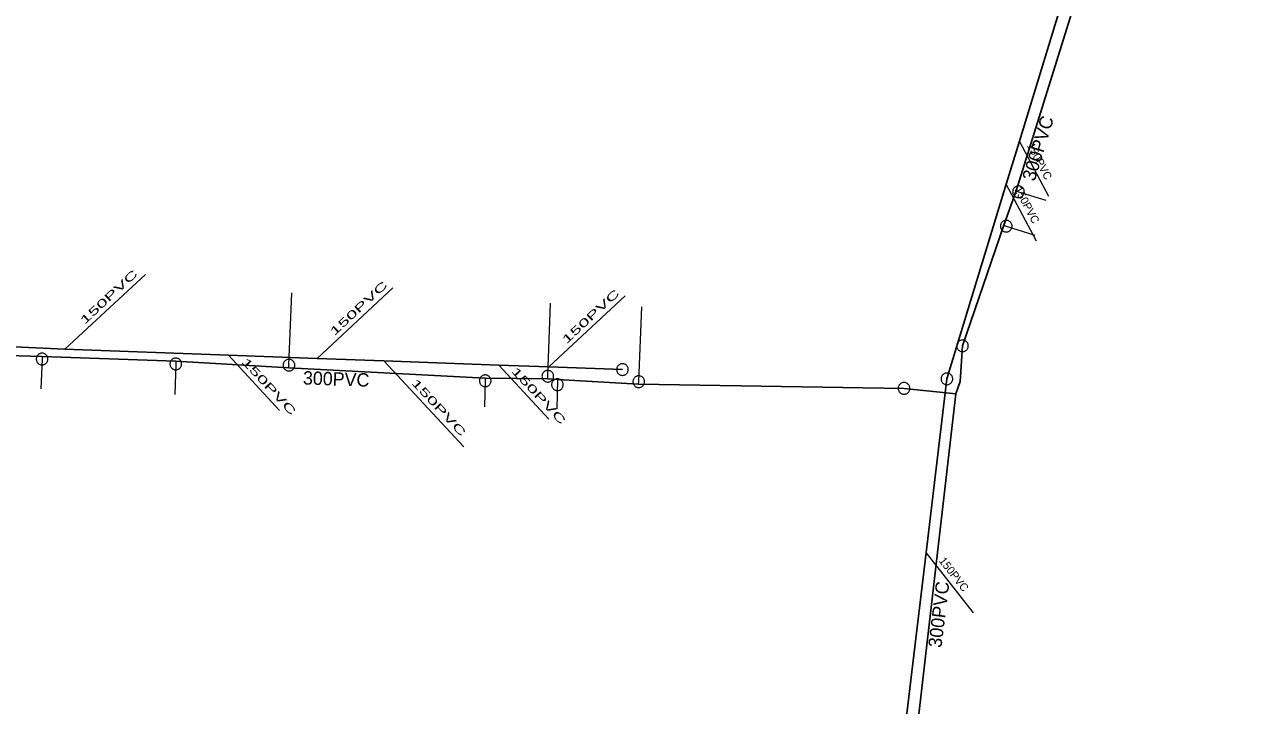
# Model space of a CAD drawing. Extents: x -741806 to -738704, y -1059275 to -1055387.
# Drawn here: x -740319.5 to -740227.2, y -1057419.6 to -1057368.6 of the extents above; entities that cross this region are included whole.
import ezdxf

# ---------------------------------------------------------------- set-up
doc = ezdxf.new("R2010")
doc.units = 0
doc.header["$LTSCALE"] = 0.4
for name, color, linetype, lineweight in [('2', 7, 'Continuous', 25), ('21', 7, 'Continuous', 13), ('3', 7, 'Continuous', 13), ('51', 7, 'Continuous', 13), ('52', 7, 'Continuous', 25), ('56', 7, 'Continuous', 13)]:
    doc.layers.add(name, color=color, linetype=linetype, lineweight=lineweight)
doc.layers.add('5', color=7, linetype='Continuous')
doc.layers.add('55', color=7, linetype='Continuous')

msp = doc.modelspace()

# ---------------------------------------------------------------- linework, layer by layer
at = {"layer": '2'}
for points in [[(-740250.379, -1057395.179), (-740245.925, -1057380.577), (-740244.943, -1057377.361), (-740239.27, -1057358.76)], [(-740274.71, -1057394.48), (-740280.23, -1057394.279), (-740283.993, -1057394.142), (-740292.598, -1057393.83), (-740297.616, -1057393.647), (-740304.263, -1057393.406), (-740316.522, -1057392.96), (-740324.158, -1057392.594), (-740342.703, -1057391.752), (-740344.059, -1057391.69)], [(-740254.44, -1057429.129), (-740254.074, -1057426.078), (-740251.936, -1057408.188), (-740250.379, -1057395.179)]]:
    msp.add_lwpolyline(points, dxfattribs=at)
at = {"layer": '21'}
msp.add_line((-740279.574, -1057395.223), (-740279.638, -1057397.426), dxfattribs=at)
for points in [[(-740245.175, -1057381.093), (-740245.01, -1057381.149), (-740242.971, -1057381.79)], [(-740246.118, -1057383.663), (-740245.93, -1057383.73), (-740243.791, -1057384.401)], [(-740299.727, -1057394.348), (-740299.719, -1057394.148), (-740299.502, -1057388.716)], [(-740280.318, -1057395.179), (-740280.309, -1057394.98), (-740280.101, -1057389.514)], [(-740273.502, -1057395.585), (-740273.489, -1057395.387), (-740273.265, -1057389.766)], [(-740318.232, -1057393.49), (-740318.239, -1057393.69), (-740318.339, -1057395.916)], [(-740308.203, -1057393.86), (-740308.21, -1057394.06), (-740308.276, -1057396.358)], [(-740284.998, -1057395.12), (-740285, -1057395.32), (-740285.055, -1057397.273)]]:
    msp.add_lwpolyline(points, dxfattribs=at)
at = {"layer": '3'}
for points in [[(-740275.147, -1057394.463), (-740275.146, -1057394.508), (-740275.14, -1057394.553), (-740275.13, -1057394.599), (-740275.116, -1057394.641), (-740275.096, -1057394.683), (-740275.073, -1057394.723), (-740275.045, -1057394.759), (-740275.014, -1057394.793), (-740274.979, -1057394.822), (-740274.942, -1057394.849), (-740274.902, -1057394.871), (-740274.86, -1057394.89), (-740274.816, -1057394.902), (-740274.771, -1057394.912), (-740274.725, -1057394.916), (-740274.679, -1057394.915), (-740274.634, -1057394.909), (-740274.59, -1057394.9), (-740274.546, -1057394.884), (-740274.504, -1057394.865), (-740274.465, -1057394.841), (-740274.429, -1057394.814), (-740274.395, -1057394.783), (-740274.365, -1057394.749), (-740274.339, -1057394.711), (-740274.317, -1057394.67), (-740274.299, -1057394.629), (-740274.285, -1057394.585), (-740274.276, -1057394.54), (-740274.273, -1057394.494), (-740274.273, -1057394.449), (-740274.278, -1057394.404), (-740274.289, -1057394.358), (-740274.304, -1057394.315), (-740274.323, -1057394.274), (-740274.346, -1057394.234), (-740274.374, -1057394.198), (-740274.406, -1057394.164), (-740274.44, -1057394.135), (-740274.477, -1057394.108), (-740274.517, -1057394.086), (-740274.559, -1057394.067), (-740274.603, -1057394.054), (-740274.648, -1057394.045), (-740274.694, -1057394.041), (-740274.74, -1057394.042), (-740274.785, -1057394.047), (-740274.829, -1057394.057), (-740274.873, -1057394.073), (-740274.915, -1057394.092), (-740274.953, -1057394.116), (-740274.99, -1057394.143), (-740275.024, -1057394.174), (-740275.054, -1057394.208), (-740275.08, -1057394.246), (-740275.103, -1057394.287), (-740275.12, -1057394.328), (-740275.134, -1057394.372), (-740275.143, -1057394.417), (-740275.147, -1057394.462)], [(-740250.326, -1057394.744), (-740250.371, -1057394.741), (-740250.417, -1057394.743), (-740250.463, -1057394.749), (-740250.506, -1057394.76), (-740250.549, -1057394.776), (-740250.591, -1057394.797), (-740250.629, -1057394.821), (-740250.666, -1057394.849), (-740250.698, -1057394.881), (-740250.727, -1057394.916), (-740250.753, -1057394.954), (-740250.775, -1057394.995), (-740250.791, -1057395.037), (-740250.804, -1057395.081), (-740250.812, -1057395.127), (-740250.815, -1057395.173), (-740250.813, -1057395.218), (-740250.807, -1057395.263), (-740250.795, -1057395.308), (-740250.779, -1057395.351), (-740250.759, -1057395.392), (-740250.735, -1057395.43), (-740250.707, -1057395.467), (-740250.675, -1057395.5), (-740250.639, -1057395.529), (-740250.601, -1057395.554), (-740250.561, -1057395.576), (-740250.518, -1057395.593), (-740250.474, -1057395.605), (-740250.429, -1057395.613), (-740250.384, -1057395.616), (-740250.338, -1057395.614), (-740250.292, -1057395.608), (-740250.248, -1057395.596), (-740250.206, -1057395.581), (-740250.164, -1057395.561), (-740250.126, -1057395.536), (-740250.089, -1057395.507), (-740250.057, -1057395.476), (-740250.028, -1057395.441), (-740250.002, -1057395.403), (-740249.98, -1057395.362), (-740249.963, -1057395.32), (-740249.951, -1057395.276), (-740249.943, -1057395.231), (-740249.94, -1057395.185), (-740249.941, -1057395.139), (-740249.948, -1057395.094), (-740249.96, -1057395.049), (-740249.976, -1057395.006), (-740249.996, -1057394.965), (-740250.02, -1057394.926), (-740250.048, -1057394.891), (-740250.08, -1057394.858), (-740250.116, -1057394.828), (-740250.154, -1057394.803), (-740250.194, -1057394.782), (-740250.237, -1057394.764), (-740250.281, -1057394.752), (-740250.325, -1057394.744)]]:
    msp.add_lwpolyline(points, dxfattribs=at)
at = {"layer": '51'}
for points in [[(-740244.573, -1057381.149), (-740244.575, -1057381.104), (-740244.582, -1057381.059), (-740244.594, -1057381.014), (-740244.61, -1057380.972), (-740244.631, -1057380.931), (-740244.656, -1057380.892), (-740244.685, -1057380.857), (-740244.717, -1057380.824), (-740244.753, -1057380.796), (-740244.791, -1057380.771), (-740244.832, -1057380.75), (-740244.875, -1057380.733), (-740244.919, -1057380.721), (-740244.964, -1057380.714), (-740245.01, -1057380.712), (-740245.056, -1057380.714), (-740245.101, -1057380.721), (-740245.145, -1057380.733), (-740245.188, -1057380.75), (-740245.229, -1057380.771), (-740245.267, -1057380.796), (-740245.303, -1057380.824), (-740245.335, -1057380.857), (-740245.364, -1057380.892), (-740245.389, -1057380.931), (-740245.41, -1057380.972), (-740245.426, -1057381.014), (-740245.438, -1057381.059), (-740245.445, -1057381.104), (-740245.448, -1057381.15), (-740245.445, -1057381.195), (-740245.438, -1057381.24), (-740245.426, -1057381.285), (-740245.41, -1057381.327), (-740245.389, -1057381.368), (-740245.364, -1057381.407), (-740245.335, -1057381.442), (-740245.303, -1057381.475), (-740245.267, -1057381.503), (-740245.229, -1057381.528), (-740245.188, -1057381.549), (-740245.145, -1057381.566), (-740245.101, -1057381.577), (-740245.056, -1057381.585), (-740245.01, -1057381.587), (-740244.964, -1057381.585), (-740244.919, -1057381.577), (-740244.875, -1057381.566), (-740244.832, -1057381.549), (-740244.791, -1057381.528), (-740244.753, -1057381.503), (-740244.717, -1057381.475), (-740244.685, -1057381.442), (-740244.656, -1057381.407), (-740244.631, -1057381.368), (-740244.61, -1057381.327), (-740244.594, -1057381.285), (-740244.582, -1057381.24), (-740244.575, -1057381.195), (-740244.573, -1057381.15)], [(-740245.493, -1057383.73), (-740245.495, -1057383.685), (-740245.502, -1057383.64), (-740245.514, -1057383.595), (-740245.53, -1057383.553), (-740245.551, -1057383.512), (-740245.576, -1057383.473), (-740245.605, -1057383.438), (-740245.637, -1057383.405), (-740245.673, -1057383.377), (-740245.711, -1057383.352), (-740245.752, -1057383.331), (-740245.795, -1057383.314), (-740245.839, -1057383.302), (-740245.884, -1057383.295), (-740245.93, -1057383.293), (-740245.976, -1057383.295), (-740246.021, -1057383.302), (-740246.065, -1057383.314), (-740246.108, -1057383.331), (-740246.149, -1057383.352), (-740246.187, -1057383.377), (-740246.223, -1057383.405), (-740246.255, -1057383.438), (-740246.284, -1057383.473), (-740246.309, -1057383.512), (-740246.33, -1057383.553), (-740246.346, -1057383.595), (-740246.358, -1057383.64), (-740246.365, -1057383.685), (-740246.368, -1057383.731), (-740246.365, -1057383.776), (-740246.358, -1057383.821), (-740246.346, -1057383.866), (-740246.33, -1057383.908), (-740246.309, -1057383.949), (-740246.284, -1057383.988), (-740246.255, -1057384.023), (-740246.223, -1057384.056), (-740246.187, -1057384.084), (-740246.149, -1057384.109), (-740246.108, -1057384.13), (-740246.065, -1057384.147), (-740246.021, -1057384.158), (-740245.976, -1057384.166), (-740245.93, -1057384.168), (-740245.884, -1057384.166), (-740245.839, -1057384.158), (-740245.795, -1057384.147), (-740245.752, -1057384.13), (-740245.711, -1057384.109), (-740245.673, -1057384.084), (-740245.637, -1057384.056), (-740245.605, -1057384.023), (-740245.576, -1057383.988), (-740245.551, -1057383.949), (-740245.53, -1057383.908), (-740245.514, -1057383.866), (-740245.502, -1057383.821), (-740245.495, -1057383.776), (-740245.493, -1057383.731)], [(-740248.772, -1057392.7), (-740248.774, -1057392.655), (-740248.782, -1057392.61), (-740248.794, -1057392.565), (-740248.809, -1057392.523), (-740248.831, -1057392.482), (-740248.855, -1057392.443), (-740248.885, -1057392.408), (-740248.917, -1057392.375), (-740248.953, -1057392.347), (-740248.99, -1057392.322), (-740249.032, -1057392.301), (-740249.075, -1057392.284), (-740249.119, -1057392.272), (-740249.164, -1057392.265), (-740249.21, -1057392.263), (-740249.255, -1057392.265), (-740249.301, -1057392.272), (-740249.345, -1057392.284), (-740249.387, -1057392.301), (-740249.429, -1057392.322), (-740249.467, -1057392.347), (-740249.502, -1057392.375), (-740249.534, -1057392.408), (-740249.564, -1057392.443), (-740249.588, -1057392.482), (-740249.61, -1057392.523), (-740249.625, -1057392.565), (-740249.637, -1057392.61), (-740249.645, -1057392.655), (-740249.647, -1057392.701), (-740249.645, -1057392.746), (-740249.637, -1057392.791), (-740249.625, -1057392.836), (-740249.61, -1057392.878), (-740249.588, -1057392.919), (-740249.564, -1057392.958), (-740249.534, -1057392.993), (-740249.502, -1057393.026), (-740249.467, -1057393.054), (-740249.429, -1057393.079), (-740249.387, -1057393.1), (-740249.345, -1057393.117), (-740249.301, -1057393.128), (-740249.255, -1057393.136), (-740249.21, -1057393.138), (-740249.164, -1057393.136), (-740249.119, -1057393.128), (-740249.075, -1057393.117), (-740249.032, -1057393.1), (-740248.99, -1057393.079), (-740248.953, -1057393.054), (-740248.917, -1057393.026), (-740248.885, -1057392.993), (-740248.855, -1057392.958), (-740248.831, -1057392.919), (-740248.809, -1057392.878), (-740248.794, -1057392.836), (-740248.782, -1057392.791), (-740248.774, -1057392.746), (-740248.772, -1057392.701)], [(-740317.801, -1057393.69), (-740317.803, -1057393.645), (-740317.811, -1057393.6), (-740317.823, -1057393.555), (-740317.838, -1057393.513), (-740317.86, -1057393.472), (-740317.884, -1057393.433), (-740317.914, -1057393.398), (-740317.946, -1057393.365), (-740317.982, -1057393.337), (-740318.019, -1057393.312), (-740318.061, -1057393.291), (-740318.103, -1057393.274), (-740318.147, -1057393.262), (-740318.193, -1057393.255), (-740318.239, -1057393.253), (-740318.284, -1057393.255), (-740318.33, -1057393.262), (-740318.374, -1057393.274), (-740318.416, -1057393.291), (-740318.458, -1057393.312), (-740318.495, -1057393.337), (-740318.531, -1057393.365), (-740318.563, -1057393.398), (-740318.593, -1057393.433), (-740318.617, -1057393.472), (-740318.639, -1057393.513), (-740318.654, -1057393.555), (-740318.666, -1057393.6), (-740318.674, -1057393.645), (-740318.676, -1057393.691), (-740318.674, -1057393.736), (-740318.666, -1057393.781), (-740318.654, -1057393.826), (-740318.639, -1057393.868), (-740318.617, -1057393.909), (-740318.593, -1057393.948), (-740318.563, -1057393.983), (-740318.531, -1057394.016), (-740318.495, -1057394.044), (-740318.458, -1057394.069), (-740318.416, -1057394.09), (-740318.374, -1057394.107), (-740318.33, -1057394.118), (-740318.284, -1057394.126), (-740318.239, -1057394.128), (-740318.193, -1057394.126), (-740318.147, -1057394.118), (-740318.103, -1057394.107), (-740318.061, -1057394.09), (-740318.019, -1057394.069), (-740317.982, -1057394.044), (-740317.946, -1057394.016), (-740317.914, -1057393.983), (-740317.884, -1057393.948), (-740317.86, -1057393.909), (-740317.838, -1057393.868), (-740317.823, -1057393.826), (-740317.811, -1057393.781), (-740317.803, -1057393.736), (-740317.801, -1057393.691)], [(-740307.772, -1057394.06), (-740307.774, -1057394.015), (-740307.782, -1057393.97), (-740307.794, -1057393.925), (-740307.809, -1057393.883), (-740307.831, -1057393.842), (-740307.855, -1057393.803), (-740307.885, -1057393.768), (-740307.917, -1057393.735), (-740307.953, -1057393.707), (-740307.99, -1057393.682), (-740308.032, -1057393.661), (-740308.075, -1057393.644), (-740308.119, -1057393.632), (-740308.164, -1057393.625), (-740308.21, -1057393.623), (-740308.255, -1057393.625), (-740308.301, -1057393.632), (-740308.345, -1057393.644), (-740308.387, -1057393.661), (-740308.429, -1057393.682), (-740308.467, -1057393.707), (-740308.502, -1057393.735), (-740308.534, -1057393.768), (-740308.564, -1057393.803), (-740308.588, -1057393.842), (-740308.61, -1057393.883), (-740308.625, -1057393.925), (-740308.637, -1057393.97), (-740308.645, -1057394.015), (-740308.647, -1057394.061), (-740308.645, -1057394.106), (-740308.637, -1057394.151), (-740308.625, -1057394.196), (-740308.61, -1057394.238), (-740308.588, -1057394.279), (-740308.564, -1057394.318), (-740308.534, -1057394.353), (-740308.502, -1057394.386), (-740308.467, -1057394.414), (-740308.429, -1057394.439), (-740308.387, -1057394.46), (-740308.345, -1057394.477), (-740308.301, -1057394.488), (-740308.255, -1057394.496), (-740308.21, -1057394.498), (-740308.164, -1057394.496), (-740308.119, -1057394.488), (-740308.075, -1057394.477), (-740308.032, -1057394.46), (-740307.99, -1057394.439), (-740307.953, -1057394.414), (-740307.917, -1057394.386), (-740307.885, -1057394.353), (-740307.855, -1057394.318), (-740307.831, -1057394.279), (-740307.809, -1057394.238), (-740307.794, -1057394.196), (-740307.782, -1057394.151), (-740307.774, -1057394.106), (-740307.772, -1057394.061)], [(-740299.282, -1057394.148), (-740299.284, -1057394.103), (-740299.291, -1057394.058), (-740299.303, -1057394.013), (-740299.319, -1057393.971), (-740299.34, -1057393.93), (-740299.365, -1057393.891), (-740299.394, -1057393.856), (-740299.426, -1057393.823), (-740299.462, -1057393.795), (-740299.5, -1057393.77), (-740299.541, -1057393.749), (-740299.584, -1057393.732), (-740299.628, -1057393.72), (-740299.673, -1057393.713), (-740299.719, -1057393.711), (-740299.765, -1057393.713), (-740299.81, -1057393.72), (-740299.854, -1057393.732), (-740299.897, -1057393.749), (-740299.938, -1057393.77), (-740299.976, -1057393.795), (-740300.012, -1057393.823), (-740300.044, -1057393.856), (-740300.073, -1057393.891), (-740300.098, -1057393.93), (-740300.119, -1057393.971), (-740300.135, -1057394.013), (-740300.147, -1057394.058), (-740300.154, -1057394.103), (-740300.157, -1057394.149), (-740300.154, -1057394.194), (-740300.147, -1057394.239), (-740300.135, -1057394.284), (-740300.119, -1057394.326), (-740300.098, -1057394.367), (-740300.073, -1057394.406), (-740300.044, -1057394.441), (-740300.012, -1057394.474), (-740299.976, -1057394.502), (-740299.938, -1057394.527), (-740299.897, -1057394.548), (-740299.854, -1057394.565), (-740299.81, -1057394.576), (-740299.765, -1057394.584), (-740299.719, -1057394.586), (-740299.673, -1057394.584), (-740299.628, -1057394.576), (-740299.584, -1057394.565), (-740299.541, -1057394.548), (-740299.5, -1057394.527), (-740299.462, -1057394.502), (-740299.426, -1057394.474), (-740299.394, -1057394.441), (-740299.365, -1057394.406), (-740299.34, -1057394.367), (-740299.319, -1057394.326), (-740299.303, -1057394.284), (-740299.291, -1057394.239), (-740299.284, -1057394.194), (-740299.282, -1057394.149)], [(-740284.563, -1057395.32), (-740284.565, -1057395.275), (-740284.572, -1057395.23), (-740284.584, -1057395.185), (-740284.6, -1057395.143), (-740284.621, -1057395.102), (-740284.646, -1057395.063), (-740284.675, -1057395.028), (-740284.707, -1057394.995), (-740284.743, -1057394.967), (-740284.781, -1057394.942), (-740284.822, -1057394.921), (-740284.865, -1057394.904), (-740284.909, -1057394.892), (-740284.954, -1057394.885), (-740285, -1057394.883), (-740285.046, -1057394.885), (-740285.091, -1057394.892), (-740285.135, -1057394.904), (-740285.178, -1057394.921), (-740285.219, -1057394.942), (-740285.257, -1057394.967), (-740285.293, -1057394.995), (-740285.325, -1057395.028), (-740285.354, -1057395.063), (-740285.379, -1057395.102), (-740285.4, -1057395.143), (-740285.416, -1057395.185), (-740285.428, -1057395.23), (-740285.435, -1057395.275), (-740285.438, -1057395.321), (-740285.435, -1057395.366), (-740285.428, -1057395.411), (-740285.416, -1057395.456), (-740285.4, -1057395.498), (-740285.379, -1057395.539), (-740285.354, -1057395.578), (-740285.325, -1057395.613), (-740285.293, -1057395.646), (-740285.257, -1057395.674), (-740285.219, -1057395.699), (-740285.178, -1057395.72), (-740285.135, -1057395.737), (-740285.091, -1057395.748), (-740285.046, -1057395.756), (-740285, -1057395.758), (-740284.954, -1057395.756), (-740284.909, -1057395.748), (-740284.865, -1057395.737), (-740284.822, -1057395.72), (-740284.781, -1057395.699), (-740284.743, -1057395.674), (-740284.707, -1057395.646), (-740284.675, -1057395.613), (-740284.646, -1057395.578), (-740284.621, -1057395.539), (-740284.6, -1057395.498), (-740284.584, -1057395.456), (-740284.572, -1057395.411), (-740284.565, -1057395.366), (-740284.563, -1057395.321)], [(-740279.872, -1057394.98), (-740279.874, -1057394.935), (-740279.881, -1057394.89), (-740279.893, -1057394.845), (-740279.909, -1057394.803), (-740279.93, -1057394.762), (-740279.955, -1057394.723), (-740279.984, -1057394.688), (-740280.016, -1057394.655), (-740280.052, -1057394.627), (-740280.09, -1057394.602), (-740280.131, -1057394.581), (-740280.174, -1057394.564), (-740280.218, -1057394.552), (-740280.263, -1057394.545), (-740280.309, -1057394.543), (-740280.355, -1057394.545), (-740280.4, -1057394.552), (-740280.444, -1057394.564), (-740280.487, -1057394.581), (-740280.528, -1057394.602), (-740280.566, -1057394.627), (-740280.602, -1057394.655), (-740280.634, -1057394.688), (-740280.663, -1057394.723), (-740280.688, -1057394.762), (-740280.709, -1057394.803), (-740280.725, -1057394.845), (-740280.737, -1057394.89), (-740280.744, -1057394.935), (-740280.747, -1057394.981), (-740280.744, -1057395.026), (-740280.737, -1057395.071), (-740280.725, -1057395.116), (-740280.709, -1057395.158), (-740280.688, -1057395.199), (-740280.663, -1057395.238), (-740280.634, -1057395.273), (-740280.602, -1057395.306), (-740280.566, -1057395.334), (-740280.528, -1057395.359), (-740280.487, -1057395.38), (-740280.444, -1057395.397), (-740280.4, -1057395.408), (-740280.355, -1057395.416), (-740280.309, -1057395.418), (-740280.263, -1057395.416), (-740280.218, -1057395.408), (-740280.174, -1057395.397), (-740280.131, -1057395.38), (-740280.09, -1057395.359), (-740280.052, -1057395.334), (-740280.016, -1057395.306), (-740279.984, -1057395.273), (-740279.955, -1057395.238), (-740279.93, -1057395.199), (-740279.909, -1057395.158), (-740279.893, -1057395.116), (-740279.881, -1057395.071), (-740279.874, -1057395.026), (-740279.872, -1057394.981)], [(-740273.051, -1057395.387), (-740273.053, -1057395.342), (-740273.061, -1057395.297), (-740273.073, -1057395.252), (-740273.088, -1057395.21), (-740273.11, -1057395.169), (-740273.134, -1057395.13), (-740273.164, -1057395.095), (-740273.196, -1057395.062), (-740273.232, -1057395.034), (-740273.269, -1057395.009), (-740273.311, -1057394.988), (-740273.353, -1057394.971), (-740273.397, -1057394.959), (-740273.443, -1057394.952), (-740273.489, -1057394.95), (-740273.534, -1057394.952), (-740273.58, -1057394.959), (-740273.624, -1057394.971), (-740273.666, -1057394.988), (-740273.708, -1057395.009), (-740273.745, -1057395.034), (-740273.781, -1057395.062), (-740273.813, -1057395.095), (-740273.843, -1057395.13), (-740273.867, -1057395.169), (-740273.889, -1057395.21), (-740273.904, -1057395.252), (-740273.916, -1057395.297), (-740273.924, -1057395.342), (-740273.926, -1057395.388), (-740273.924, -1057395.433), (-740273.916, -1057395.478), (-740273.904, -1057395.523), (-740273.889, -1057395.565), (-740273.867, -1057395.606), (-740273.843, -1057395.645), (-740273.813, -1057395.68), (-740273.781, -1057395.713), (-740273.745, -1057395.741), (-740273.708, -1057395.766), (-740273.666, -1057395.787), (-740273.624, -1057395.804), (-740273.58, -1057395.815), (-740273.534, -1057395.823), (-740273.489, -1057395.825), (-740273.443, -1057395.823), (-740273.397, -1057395.815), (-740273.353, -1057395.804), (-740273.311, -1057395.787), (-740273.269, -1057395.766), (-740273.232, -1057395.741), (-740273.196, -1057395.713), (-740273.164, -1057395.68), (-740273.134, -1057395.645), (-740273.11, -1057395.606), (-740273.088, -1057395.565), (-740273.073, -1057395.523), (-740273.061, -1057395.478), (-740273.053, -1057395.433), (-740273.051, -1057395.388)], [(-740279.149, -1057395.614), (-740279.151, -1057395.569), (-740279.158, -1057395.524), (-740279.17, -1057395.479), (-740279.186, -1057395.437), (-740279.207, -1057395.396), (-740279.232, -1057395.357), (-740279.261, -1057395.322), (-740279.293, -1057395.289), (-740279.329, -1057395.261), (-740279.367, -1057395.236), (-740279.408, -1057395.215), (-740279.451, -1057395.198), (-740279.495, -1057395.186), (-740279.54, -1057395.179), (-740279.586, -1057395.177), (-740279.632, -1057395.179), (-740279.677, -1057395.186), (-740279.721, -1057395.198), (-740279.764, -1057395.215), (-740279.805, -1057395.236), (-740279.843, -1057395.261), (-740279.879, -1057395.289), (-740279.911, -1057395.322), (-740279.94, -1057395.357), (-740279.965, -1057395.396), (-740279.986, -1057395.437), (-740280.002, -1057395.479), (-740280.014, -1057395.524), (-740280.021, -1057395.569), (-740280.024, -1057395.615), (-740280.021, -1057395.66), (-740280.014, -1057395.705), (-740280.002, -1057395.75), (-740279.986, -1057395.792), (-740279.965, -1057395.833), (-740279.94, -1057395.872), (-740279.911, -1057395.907), (-740279.879, -1057395.94), (-740279.843, -1057395.968), (-740279.805, -1057395.993), (-740279.764, -1057396.014), (-740279.721, -1057396.031), (-740279.677, -1057396.042), (-740279.632, -1057396.05), (-740279.586, -1057396.052), (-740279.54, -1057396.05), (-740279.495, -1057396.042), (-740279.451, -1057396.031), (-740279.408, -1057396.014), (-740279.367, -1057395.993), (-740279.329, -1057395.968), (-740279.293, -1057395.94), (-740279.261, -1057395.907), (-740279.232, -1057395.872), (-740279.207, -1057395.833), (-740279.186, -1057395.792), (-740279.17, -1057395.75), (-740279.158, -1057395.705), (-740279.151, -1057395.66), (-740279.149, -1057395.615)], [(-740253.159, -1057395.887), (-740253.161, -1057395.842), (-740253.168, -1057395.797), (-740253.18, -1057395.752), (-740253.196, -1057395.71), (-740253.217, -1057395.669), (-740253.242, -1057395.63), (-740253.271, -1057395.595), (-740253.303, -1057395.562), (-740253.339, -1057395.534), (-740253.377, -1057395.509), (-740253.418, -1057395.488), (-740253.461, -1057395.471), (-740253.505, -1057395.459), (-740253.55, -1057395.452), (-740253.596, -1057395.45), (-740253.642, -1057395.452), (-740253.687, -1057395.459), (-740253.731, -1057395.471), (-740253.774, -1057395.488), (-740253.815, -1057395.509), (-740253.853, -1057395.534), (-740253.889, -1057395.562), (-740253.921, -1057395.595), (-740253.95, -1057395.63), (-740253.975, -1057395.669), (-740253.996, -1057395.71), (-740254.012, -1057395.752), (-740254.024, -1057395.797), (-740254.031, -1057395.842), (-740254.034, -1057395.888), (-740254.031, -1057395.933), (-740254.024, -1057395.978), (-740254.012, -1057396.023), (-740253.996, -1057396.065), (-740253.975, -1057396.106), (-740253.95, -1057396.145), (-740253.921, -1057396.18), (-740253.889, -1057396.213), (-740253.853, -1057396.241), (-740253.815, -1057396.266), (-740253.774, -1057396.287), (-740253.731, -1057396.304), (-740253.687, -1057396.315), (-740253.642, -1057396.323), (-740253.596, -1057396.325), (-740253.55, -1057396.323), (-740253.505, -1057396.315), (-740253.461, -1057396.304), (-740253.418, -1057396.287), (-740253.377, -1057396.266), (-740253.339, -1057396.241), (-740253.303, -1057396.213), (-740253.271, -1057396.18), (-740253.242, -1057396.145), (-740253.217, -1057396.106), (-740253.196, -1057396.065), (-740253.18, -1057396.023), (-740253.168, -1057395.978), (-740253.161, -1057395.933), (-740253.159, -1057395.888)]]:
    msp.add_lwpolyline(points, dxfattribs=at)
at = {"layer": '52'}
for points in [[(-740249.71, -1057396.29), (-740253.596, -1057395.887), (-740273.502, -1057395.585), (-740279.574, -1057395.223), (-740280.318, -1057395.179), (-740284.998, -1057395.12), (-740299.727, -1057394.348), (-740308.203, -1057393.86), (-740318.232, -1057393.49), (-740336.401, -1057392.97), (-740344.776, -1057392.614), (-740348.414, -1057383.139), (-740347.592, -1057380.453), (-740341.638, -1057360.999), (-740337.881, -1057348.652), (-740336.432, -1057343.803), (-740328.93, -1057319.611), (-740321.949, -1057297.29), (-740319.561, -1057289.659), (-740319.489, -1057289.497)], [(-740319.489, -1057289.497), (-740317.443, -1057290.145), (-740295.568, -1057297.09), (-740289.021, -1057299.219), (-740256.463, -1057309.267), (-740250.443, -1057311.048), (-740229.41, -1057317.267), (-740227.171, -1057321.081), (-740231.828, -1057335.632), (-740233.366, -1057340.882), (-740234.254, -1057344.372), (-740236.702, -1057352.581), (-740238.107, -1057358.402), (-740245.175, -1057381.093), (-740246.118, -1057383.663), (-740249.21, -1057392.7), (-740249.383, -1057395.375), (-740249.71, -1057396.29)], [(-740257.934, -1057468.453), (-740257.658, -1057466.011), (-740253.679, -1057430.908), (-740252.938, -1057424.208), (-740249.71, -1057396.29)]]:
    msp.add_lwpolyline(points, dxfattribs=at)
at = {"layer": '56'}
for p, q in [((-740242.739, -1057381.5), (-740244.943, -1057377.361)), ((-740243.649, -1057384.85), (-740245.925, -1057380.577)), ((-740310.489, -1057387.35), (-740316.522, -1057392.96)), ((-740291.93, -1057388.36), (-740297.616, -1057393.647)), ((-740274.5, -1057388.95), (-740280.23, -1057394.279)), ((-740300.42, -1057397.54), (-740304.263, -1057393.406)), ((-740286.609, -1057400.27), (-740292.598, -1057393.83)), ((-740280.23, -1057398.19), (-740283.993, -1057394.142)), ((-740248.379, -1057412.71), (-740251.936, -1057408.188))]:
    msp.add_line(p, q, dxfattribs=at)

# ---------------------------------------------------------------- texts
at = {"layer": '5'}
for rotation, p in [(73, (-740243.801, -1057380.418)), (358, (-740298.686, -1057395.594)), (83, (-740250.794, -1057415.369))]:
    msp.add_text('300PVC', height=1, rotation=rotation, dxfattribs=at).set_placement(p)
at = {"layer": '55'}
for rotation, p in [(298, (-740244.395, -1057377.686)), (298, (-740245.34, -1057380.969)), (308, (-740251.01, -1057408.829))]:
    msp.add_text('150PVC', height=0.6, rotation=rotation, dxfattribs=at).set_placement(p)
at = {"layer": '55', "width": 1.85}
for rotation, p in [(43, (-740315.048, -1057391.138)), (43, (-740296.315, -1057391.986)), (43, (-740278.907, -1057392.597)), (313, (-740303.325, -1057393.929)), (313, (-740283.095, -1057394.622)), (313, (-740290.587, -1057395.506))]:
    msp.add_text('150PVC', height=0.6, rotation=rotation, dxfattribs=at).set_placement(p)

doc.saveas('drawing.dxf')
